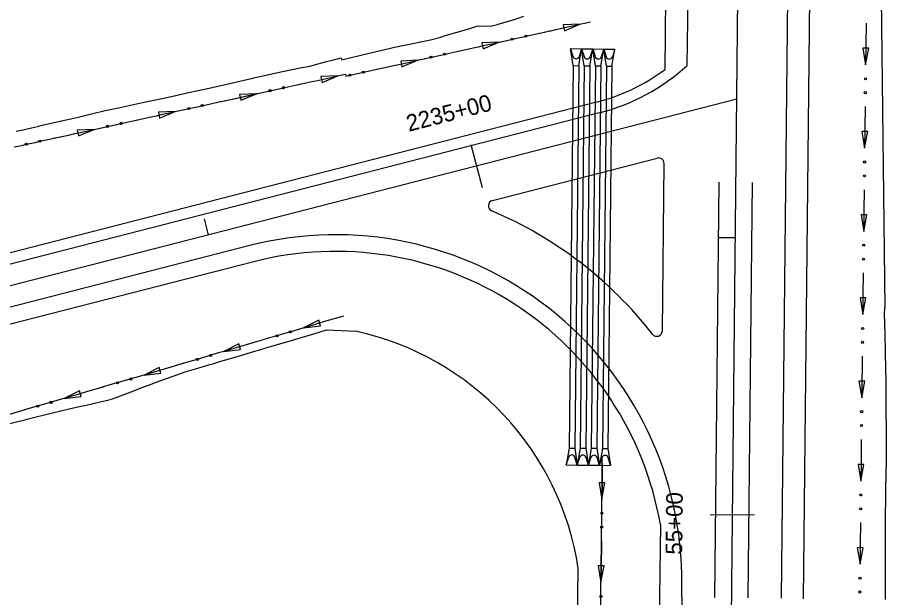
# Model space of a CAD drawing. Extents: x 1611108 to 1749517, y 619561 to 797725.
# Drawn here: x 1728056 to 1728369.9, y 771726.9 to 771936.2 of the extents above; entities that cross this region are included whole.
import ezdxf

# ---------------------------------------------------------------- set-up
doc = ezdxf.new("R2010")
doc.units = 0
for name, color, linetype in [('R_Ditch', 7, 'Continuous'), ('R_Drainage', 7, 'Continuous'), ('R_Horz Alg', 7, 'Continuous'), ('R_Horz Alg Stationing', 7, 'Continuous'), ('R_Horz Alg Stationing_Side Road', 7, 'Continuous'), ('R_Proposed Const Limits', 7, 'Continuous'), ('R_Proposed Road', 7, 'Continuous'), ('R_Striping', 7, 'Continuous')]:
    doc.layers.add(name, color=color, linetype=linetype)

msp = doc.modelspace()

# ---------------------------------------------------------------- linework, layer by layer
at = {"layer": 'R_Ditch'}
for p, q in [((1728259.2, 771933.77), (1728253.11, 771933.51)), ((1728253.11, 771933.51), (1728253.57, 771931.44)), ((1728253.57, 771931.44), (1728259.2, 771933.77)), ((1728229.87, 771927.27), (1728223.78, 771927)), ((1728223.78, 771927), (1728224.24, 771924.93)), ((1728224.24, 771924.93), (1728229.87, 771927.27)), ((1728255.82, 771924.95), (1728259.82, 771924.91)), ((1728256.76, 771918.82), (1728255.82, 771924.95)), ((1728255.82, 771924.95), (1728256.68, 771922.14)), ((1728258.76, 771918.8), (1728259.82, 771924.91)), ((1728259.82, 771924.91), (1728258.9, 771922.12)), ((1728259.82, 771924.91), (1728263.82, 771924.87)), ((1728260.76, 771918.78), (1728259.82, 771924.91)), ((1728259.82, 771924.91), (1728260.68, 771922.1)), ((1728262.76, 771918.76), (1728263.82, 771924.87)), ((1728263.82, 771924.87), (1728262.9, 771922.07)), ((1728263.82, 771924.87), (1728267.82, 771924.82)), ((1728264.76, 771918.74), (1728263.82, 771924.87)), ((1728263.82, 771924.87), (1728264.68, 771922.06)), ((1728266.76, 771918.71), (1728267.82, 771924.82)), ((1728267.82, 771924.82), (1728266.9, 771922.03)), ((1728267.82, 771924.82), (1728271.82, 771924.78)), ((1728268.76, 771918.69), (1728267.82, 771924.82)), ((1728267.82, 771924.82), (1728268.68, 771922.01)), ((1728270.76, 771918.67), (1728271.82, 771924.78)), ((1728271.82, 771924.78), (1728270.9, 771921.99)), ((1728363.49, 771925.08), (1728361.38, 771925.1)), ((1728361.38, 771925.1), (1728362.36, 771919.09)), ((1728362.36, 771919.09), (1728363.49, 771925.08)), ((1728200.55, 771920.76), (1728194.46, 771920.49)), ((1728194.46, 771920.49), (1728194.92, 771918.43)), ((1728194.92, 771918.43), (1728200.55, 771920.76)), ((1728256.76, 771918.82), (1728258.76, 771918.8)), ((1728260.76, 771918.78), (1728262.76, 771918.76)), ((1728264.76, 771918.74), (1728266.76, 771918.71)), ((1728268.76, 771918.69), (1728270.76, 771918.67)), ((1728171.73, 771915.11), (1728165.65, 771914.86)), ((1728165.65, 771914.86), (1728166.1, 771912.79)), ((1728166.1, 771912.79), (1728171.73, 771915.11)), ((1728142.39, 771908.68), (1728136.31, 771908.43)), ((1728136.31, 771908.43), (1728136.76, 771906.36)), ((1728136.76, 771906.36), (1728142.39, 771908.68)), ((1728113.05, 771902.24), (1728106.97, 771901.99)), ((1728106.97, 771901.99), (1728107.42, 771899.92)), ((1728107.42, 771899.92), (1728113.05, 771902.24)), ((1728083.71, 771895.81), (1728077.63, 771895.55)), ((1728077.63, 771895.55), (1728078.08, 771893.49)), ((1728078.08, 771893.49), (1728083.71, 771895.81)), ((1728363.13, 771895.04), (1728361.02, 771895.06)), ((1728361.02, 771895.06), (1728362.01, 771889.05)), ((1728362.01, 771889.05), (1728363.13, 771895.04)), ((1728362.82, 771865.01), (1728360.71, 771865.03)), ((1728360.71, 771865.03), (1728361.7, 771859.02)), ((1728361.7, 771859.02), (1728362.82, 771865.01)), ((1728362.46, 771834.97), (1728360.34, 771835)), ((1728360.34, 771835), (1728361.32, 771828.98)), ((1728361.32, 771828.98), (1728362.46, 771834.97)), ((1728164.88, 771826.92), (1728159.42, 771824.21)), ((1728165.48, 771824.89), (1728164.88, 771826.92)), ((1728159.42, 771824.21), (1728165.48, 771824.89)), ((1728136.07, 771818.41), (1728130.62, 771815.69)), ((1728136.67, 771816.38), (1728136.07, 771818.41)), ((1728130.62, 771815.69), (1728136.67, 771816.38)), ((1728107.26, 771809.9), (1728101.81, 771807.18)), ((1728101.81, 771807.18), (1728107.86, 771807.87)), ((1728107.86, 771807.87), (1728107.26, 771809.9)), ((1728362.07, 771804.94), (1728359.96, 771804.96)), ((1728359.96, 771804.96), (1728360.95, 771798.95)), ((1728360.95, 771798.95), (1728362.07, 771804.94)), ((1728078.44, 771801.46), (1728072.98, 771798.76)), ((1728079.03, 771799.43), (1728078.44, 771801.46)), ((1728072.98, 771798.76), (1728079.03, 771799.43)), ((1728255.31, 771780.83), (1728254.25, 771774.72)), ((1728255.31, 771780.83), (1728257.31, 771780.81)), ((1728257.31, 771780.81), (1728258.25, 771774.68)), ((1728259.31, 771780.78), (1728258.25, 771774.68)), ((1728259.31, 771780.78), (1728261.31, 771780.76)), ((1728261.31, 771780.76), (1728262.25, 771774.63)), ((1728263.31, 771780.74), (1728262.25, 771774.63)), ((1728263.31, 771780.74), (1728265.31, 771780.72)), ((1728265.31, 771780.72), (1728266.25, 771774.59)), ((1728267.31, 771780.7), (1728266.25, 771774.59)), ((1728267.31, 771780.7), (1728269.31, 771780.68)), ((1728269.31, 771780.68), (1728270.25, 771774.55)), ((1728254.25, 771774.72), (1728255.17, 771777.51)), ((1728258.25, 771774.68), (1728257.39, 771777.48)), ((1728258.25, 771774.68), (1728259.17, 771777.47)), ((1728262.25, 771774.63), (1728261.39, 771777.44)), ((1728262.25, 771774.63), (1728263.17, 771777.42)), ((1728266.25, 771774.59), (1728265.39, 771777.4)), ((1728266.25, 771774.59), (1728267.17, 771777.38)), ((1728270.25, 771774.55), (1728269.39, 771777.36)), ((1728254.25, 771774.72), (1728258.25, 771774.68)), ((1728258.25, 771774.68), (1728262.25, 771774.63)), ((1728262.25, 771774.63), (1728266.25, 771774.59)), ((1728266.25, 771774.59), (1728270.25, 771774.55)), ((1728361.77, 771774.9), (1728359.65, 771774.92)), ((1728359.65, 771774.92), (1728360.65, 771768.91)), ((1728360.65, 771768.91), (1728361.77, 771774.9)), ((1728268.24, 771768.3), (1728266.13, 771768.32)), ((1728266.13, 771768.32), (1728267.12, 771762.31)), ((1728267.12, 771762.31), (1728268.24, 771768.3)), ((1728361.46, 771744.86), (1728359.35, 771744.88)), ((1728359.35, 771744.88), (1728360.35, 771738.87)), ((1728360.35, 771738.87), (1728361.46, 771744.86)), ((1728267.93, 771738.26), (1728265.81, 771738.29)), ((1728265.81, 771738.29), (1728266.8, 771732.28)), ((1728266.8, 771732.28), (1728267.93, 771738.26))]:
    msp.add_line(p, q, dxfattribs=at)
for points in [[(1728054.89, 771889.49), (1728056.9, 771889.92), (1728059.37, 771890.47), (1728062.43, 771891.14), (1728064.67, 771891.63), (1728066.38, 771892), (1728074.44, 771893.77), (1728076.75, 771894.28), (1728079.93, 771894.98), (1728080.87, 771895.18), (1728084.22, 771895.92), (1728089.17, 771897), (1728093.99, 771898.06), (1728098.28, 771899), (1728102.68, 771899.97), (1728103.76, 771900.2), (1728106.73, 771900.85), (1728108.57, 771901.26), (1728113.54, 771902.35), (1728119.27, 771903.61), (1728122.7, 771904.36), (1728123.31, 771904.49), (1728126.74, 771905.24), (1728133.09, 771906.64), (1728142.54, 771908.71), (1728142.86, 771908.78), (1728143.33, 771908.88), (1728145.64, 771909.39), (1728152.63, 771910.92), (1728160.17, 771912.58), (1728160.18, 771912.58), (1728162.41, 771913.07), (1728163.85, 771913.38), (1728169.19, 771914.56), (1728172.18, 771915.21), (1728174.49, 771915.72), (1728174.68, 771915.02), (1728176.19, 771915.36), (1728182.13, 771916.68), (1728188.7, 771918.13), (1728191.9, 771918.84), (1728193.83, 771919.27), (1728199.79, 771920.59), (1728201.67, 771921.01), (1728203.05, 771921.32), (1728203.3, 771921.37), (1728206.79, 771922.15), (1728210.54, 771922.98), (1728211.43, 771923.18), (1728221.2, 771925.34), (1728223.04, 771925.75), (1728223.43, 771925.84), (1728224.28, 771926.03), (1728228.59, 771926.98), (1728230.97, 771927.51), (1728231.21, 771927.56), (1728235.89, 771928.6), (1728236.38, 771928.71), (1728238.66, 771929.22), (1728240.74, 771929.68), (1728244.75, 771930.57), (1728246.38, 771930.93), (1728248.26, 771931.35), (1728248.68, 771931.44), (1728250.51, 771931.85), (1728252.14, 771932.21), (1728253.68, 771932.55), (1728257.02, 771933.29), (1728258.05, 771933.52), (1728259, 771933.73), (1728260.27, 771934.01), (1728261.41, 771934.26), (1728262.96, 771934.61)], [(1728244.55, 771930.52), (1728244.75, 771930.57), (1728246.38, 771930.93), (1728248.26, 771931.35), (1728248.68, 771931.44), (1728250.51, 771931.85), (1728252.14, 771932.21), (1728253.68, 771932.55), (1728257.02, 771933.29), (1728258.05, 771933.52), (1728259, 771933.73), (1728259.2, 771933.77)], [(1728362.55, 771934.09), (1728362.45, 771926.29), (1728362.36, 771919.09)], [(1728362.55, 771934.13), (1728362.55, 771934.09)], [(1728244.51, 771930.52), (1728244.55, 771930.52)], [(1728215.23, 771924.02), (1728221.2, 771925.34), (1728223.04, 771925.75), (1728223.43, 771925.84), (1728224.28, 771926.03), (1728228.59, 771926.98), (1728229.87, 771927.27)], [(1728215.19, 771924.01), (1728215.23, 771924.02)], [(1728185.9, 771917.51), (1728188.7, 771918.13), (1728191.9, 771918.84), (1728193.83, 771919.27), (1728199.79, 771920.59), (1728200.55, 771920.76)], [(1728185.86, 771917.5), (1728185.9, 771917.51)], [(1728157.08, 771911.9), (1728160.17, 771912.58), (1728160.18, 771912.58), (1728162.41, 771913.07), (1728163.85, 771913.38), (1728169.19, 771914.56), (1728171.73, 771915.11)], [(1728157.05, 771911.89), (1728157.08, 771911.9)], [(1728127.74, 771905.46), (1728133.09, 771906.64), (1728142.39, 771908.68)], [(1728127.7, 771905.46), (1728127.74, 771905.46)], [(1728098.4, 771899.03), (1728102.68, 771899.97), (1728103.76, 771900.2), (1728106.73, 771900.85), (1728108.57, 771901.26), (1728113.05, 771902.24)], [(1728362.17, 771904.05), (1728362.09, 771896.29), (1728362.01, 771889.05)], [(1728362.17, 771904.09), (1728362.17, 771904.05)], [(1728098.36, 771899.02), (1728098.4, 771899.03)], [(1728069.06, 771892.59), (1728074.44, 771893.77), (1728076.75, 771894.28), (1728079.93, 771894.98), (1728080.87, 771895.18), (1728083.71, 771895.81)], [(1728069.02, 771892.58), (1728069.06, 771892.59)], [(1728361.86, 771874.02), (1728361.78, 771866.37), (1728361.78, 771866.3), (1728361.7, 771859.02)], [(1728361.86, 771874.05), (1728361.86, 771874.02)], [(1728361.52, 771843.98), (1728361.52, 771843.87), (1728361.42, 771836.3), (1728361.32, 771828.98)], [(1728361.52, 771844.02), (1728361.52, 771843.98)], [(1728173.81, 771828.46), (1728166.94, 771826.43), (1728164.67, 771825.76), (1728164.21, 771825.62), (1728163.9, 771825.53), (1728154.62, 771822.78), (1728148.38, 771820.94), (1728145.02, 771819.95), (1728144.41, 771819.77), (1728141.05, 771818.78), (1728135.42, 771817.11), (1728130.54, 771815.67), (1728128.73, 771815.14), (1728125.83, 771814.28), (1728124.76, 771813.96), (1728120.44, 771812.69), (1728116.23, 771811.44), (1728111.5, 771810.04), (1728106.63, 771808.61), (1728103.34, 771807.63), (1728102.42, 771807.36), (1728099.3, 771806.44), (1728097.04, 771805.78), (1728089.11, 771803.47), (1728087.43, 771802.98), (1728085.23, 771802.34), (1728082.22, 771801.46), (1728079.79, 771800.75), (1728077.83, 771800.18), (1728073.69, 771798.97), (1728072.32, 771798.57), (1728068.22, 771797.38), (1728058.61, 771794.58), (1728058.33, 771794.49), (1728049.01, 771791.77)], [(1728173.81, 771828.46), (1728166.94, 771826.43), (1728164.67, 771825.76), (1728164.21, 771825.62), (1728163.9, 771825.53), (1728159.42, 771824.21)], [(1728145, 771819.94), (1728144.41, 771819.77), (1728141.05, 771818.78), (1728135.42, 771817.11), (1728130.62, 771815.69)], [(1728145.04, 771819.95), (1728145.02, 771819.95), (1728145, 771819.94)], [(1728361.13, 771813.95), (1728361.06, 771808.57), (1728361.03, 771806.3), (1728361, 771803.69), (1728360.99, 771802.07), (1728360.97, 771800.92), (1728360.97, 771800.31), (1728360.95, 771798.95)], [(1728361.13, 771813.98), (1728361.13, 771813.95)], [(1728116.19, 771811.43), (1728111.5, 771810.04), (1728106.63, 771808.61), (1728103.34, 771807.63), (1728102.42, 771807.36), (1728101.81, 771807.18)], [(1728116.23, 771811.44), (1728116.23, 771811.44), (1728116.2, 771811.43)], [(1728087.38, 771802.96), (1728085.23, 771802.34), (1728082.22, 771801.46), (1728079.79, 771800.75), (1728077.83, 771800.18), (1728073.69, 771798.97), (1728072.98, 771798.76)], [(1728087.41, 771802.97), (1728087.38, 771802.96)], [(1728058.54, 771794.55), (1728058.33, 771794.49), (1728049.01, 771791.77), (1728044.14, 771790.35)], [(1728058.58, 771794.56), (1728058.54, 771794.55)], [(1728360.8, 771783.91), (1728360.72, 771776.3), (1728360.65, 771768.91)], [(1728360.8, 771783.95), (1728360.8, 771783.91)], [(1728266.79, 771721.06), (1728266.75, 771727.28), (1728266.86, 771737.28), (1728266.96, 771747.28), (1728267.07, 771757.28), (1728267.14, 771763.76), (1728267.17, 771767.28), (1728267.28, 771777.28), (1728267.28, 771777.31)], [(1728267.26, 771775.31), (1728267.17, 771767.28), (1728267.14, 771763.76), (1728267.12, 771762.31)], [(1728360.5, 771753.87), (1728360.42, 771746.3), (1728360.35, 771738.87)], [(1728360.5, 771753.91), (1728360.5, 771753.87)], [(1728266.96, 771747.27), (1728266.86, 771737.28), (1728266.8, 771732.28)], [(1728266.96, 771747.31), (1728266.96, 771747.28), (1728266.96, 771747.27)]]:
    msp.add_lwpolyline(points, dxfattribs=at)
for centre in [(1728239.64, 771929.47), (1728234.75, 771928.39), (1728210.32, 771922.97), (1728205.43, 771921.88), (1728176.1, 771915.37), (1728180.99, 771916.46), (1728362.33, 771914.08), (1728152.17, 771910.86), (1728147.28, 771909.79), (1728362.26, 771909.07), (1728122.83, 771904.42), (1728117.93, 771903.35), (1728093.49, 771897.99), (1728088.59, 771896.91), (1728064.15, 771891.55), (1728059.25, 771890.48), (1728362, 771884.05), (1728361.95, 771879.04), (1728361.68, 771854.01), (1728361.62, 771849), (1728154.63, 771822.75), (1728361.29, 771823.98), (1728149.83, 771821.33), (1728361.23, 771818.97), (1728125.83, 771814.24), (1728121.02, 771812.82), (1728092.21, 771804.33), (1728097.02, 771805.74), (1728068.18, 771797.33), (1728063.37, 771795.92), (1728360.94, 771793.94), (1728360.89, 771788.93), (1728360.63, 771763.9), (1728267.11, 771757.31), (1728360.58, 771758.89), (1728267.05, 771752.3), (1728360.33, 771733.87), (1728360.28, 771728.86), (1728266.79, 771727.27)]:
    msp.add_circle(centre, 0.375, dxfattribs=at)
for centre, start, end in [((1728257.8, 771922.48), 196.9299, 341.8701), ((1728261.8, 771922.43), 196.9299, 341.8701), ((1728265.8, 771922.39), 196.9299, 341.8701), ((1728269.8, 771922.35), 196.9299, 341.8701), ((1728256.27, 771777.15), 16.9299, 161.8701), ((1728260.27, 771777.11), 16.9299, 161.8701), ((1728264.27, 771777.07), 16.9299, 161.8701), ((1728268.27, 771777.02), 16.9299, 161.8701)]:
    msp.add_arc(centre, 1.17, start, end, dxfattribs=at)
at = {"layer": 'R_Drainage'}
for p, q in [((1728256.76, 771918.82), (1728255.31, 771780.83)), ((1728258.76, 771918.8), (1728257.31, 771780.81)), ((1728260.76, 771918.78), (1728259.31, 771780.78)), ((1728262.76, 771918.76), (1728261.31, 771780.76)), ((1728264.76, 771918.74), (1728263.31, 771780.74)), ((1728266.76, 771918.71), (1728265.31, 771780.72)), ((1728268.76, 771918.69), (1728267.31, 771780.7)), ((1728270.76, 771918.67), (1728269.31, 771780.68))]:
    msp.add_line(p, q, dxfattribs=at)
at = {"layer": 'R_Horz Alg'}
for p, q in [((1728306.95, 771056.83), (1728332.15, 773463.77)), ((1728315.85, 771906.78), (1728003.77, 771826.65))]:
    msp.add_line(p, q, dxfattribs=at)
at = {"layer": 'R_Horz Alg Stationing'}
for points in [[(1728219.85, 771890.39), (1728223.83, 771874.89)], [(1728123.49, 771863.58), (1728124.98, 771857.77)]]:
    msp.add_lwpolyline(points, dxfattribs=at)
at = {"layer": 'R_Horz Alg Stationing_Side Road'}
for points in [[(1728309.32, 771856.84), (1728315.32, 771856.78)], [(1728306.28, 771756.87), (1728322.28, 771756.7)]]:
    msp.add_lwpolyline(points, dxfattribs=at)
at = {"layer": 'R_Proposed Const Limits'}
msp.add_line((1728367.49, 771984.13), (1728369.29, 771831.53), dxfattribs=at)
for points in [[(1728055.56, 771895.13), (1728058.02, 771895.7), (1728061.08, 771896.4), (1728063.31, 771896.91), (1728065.02, 771897.3), (1728073.07, 771899.13), (1728075.37, 771899.66), (1728078.54, 771900.38), (1728079.48, 771900.59), (1728082.81, 771901.39), (1728087.73, 771902.61), (1728092.57, 771903.6), (1728096.85, 771904.54), (1728101.26, 771905.5), (1728102.34, 771905.73), (1728105.31, 771906.38), (1728107.15, 771906.78), (1728112.12, 771907.85), (1728117.86, 771909.1), (1728121.29, 771909.84), (1728121.9, 771909.98), (1728125.33, 771910.73), (1728131.67, 771912.14), (1728141.1, 771914.35), (1728141.41, 771914.42), (1728141.88, 771914.53), (1728144.18, 771915.07), (1728151.18, 771916.57), (1728158.75, 771918.1), (1728158.76, 771918.11), (1728161, 771918.56), (1728162.44, 771918.89), (1728167.72, 771920.28), (1728170.68, 771921.06), (1728172.97, 771921.62), (1728173.16, 771920.93), (1728174.66, 771921.29), (1728180.58, 771922.73), (1728187.12, 771924.29), (1728190.31, 771925.03), (1728192.24, 771925.48), (1728198.22, 771926.69), (1728200.11, 771927.09), (1728201.5, 771927.38), (1728201.75, 771927.43), (1728205.24, 771928.16), (1728208.96, 771929.14), (1728209.83, 771929.41), (1728219.42, 771932.27), (1728221.23, 771932.8), (1728221.61, 771932.91), (1728222.45, 771933.15), (1728227.03, 771933.09), (1728229.38, 771933.7), (1728229.62, 771933.74), (1728234.23, 771935.07), (1728234.7, 771935.24), (1728236.91, 771936.01), (1728238.93, 771936.71)], [(1728369.55, 771726.21), (1728369.51, 771736.21), (1728369.55, 771746.21), (1728369.57, 771756.21), (1728369.65, 771762.69), (1728369.7, 771766.21), (1728369.95, 771776.2), (1728369.89, 771786.21), (1728369.82, 771796.21), (1728369.81, 771800.22), (1728369.81, 771800.82), (1728369.8, 771801.98), (1728369.8, 771803.6), (1728369.82, 771806.21), (1728369.66, 771808.48), (1728369.49, 771816.21), (1728369.28, 771826.21), (1728369.22, 771828.85), (1728369.29, 771831.53)], [(1728049.76, 771788.84), (1728059.19, 771791.12), (1728059.48, 771791.19), (1728069.18, 771793.62), (1728073.34, 771794.6), (1728074.73, 771794.92), (1728078.93, 771795.89), (1728080.92, 771796.35), (1728083.38, 771796.93), (1728086.44, 771797.63), (1728088.67, 771798.15), (1728090.37, 771798.55), (1728098.15, 771801.42), (1728100.33, 771802.43), (1728103.39, 771803.57), (1728104.3, 771803.9), (1728107.54, 771805.07), (1728112.33, 771806.79), (1728117.01, 771808.4), (1728121.22, 771809.66), (1728125.53, 771810.95), (1728126.6, 771811.27), (1728129.5, 771812.14), (1728131.31, 771812.69), (1728136.21, 771814.06), (1728141.83, 771815.76), (1728145.18, 771816.78), (1728145.79, 771816.95), (1728149.16, 771817.93), (1728155.39, 771819.75), (1728164.67, 771822.53), (1728164.98, 771822.62), (1728165.44, 771822.76), (1728167.71, 771823.44), (1728178.26, 771822.97)], [(1728258.48, 771721.14), (1728258.45, 771727.37), (1728258.59, 771737.37)]]:
    msp.add_lwpolyline(points, dxfattribs=at)
msp.add_arc((1728156.36, 771721.93), 103.38, 8.5861, 77.7716, dxfattribs=at)
at = {"layer": 'R_Proposed Road'}
for p, q in [((1728331.96, 771726.6), (1728348.3, 773286.51)), ((1728339.96, 771726.37), (1728356.3, 773286.58)), ((1728289.96, 771917.47), (1728301.76, 773044.77)), ((1728297.97, 771918.9), (1728309.72, 773040.48)), ((1728265.21, 771905.65), (1728000.91, 771837.79)), ((1728266.2, 771901.78), (1728001.91, 771833.92)), ((1728227.62, 771870.19), (1728287.11, 771885.46)), ((1728288.97, 771823.13), (1728289.6, 771883.5)), ((1728139.93, 771853.87), (1728005.64, 771819.39)), ((1728141.42, 771848.06), (1728007.13, 771813.58)), ((1728288.24, 771753.29), (1728287.96, 771727.06)), ((1728295.96, 771726.98), (1728296.01, 771731.49)), ((1728287.96, 771726.92), (1728290.51, 771397.02)), ((1728295.96, 771726.98), (1728298.51, 771396.93))]:
    msp.add_line(p, q, dxfattribs=at)
for centre, radius, start, end in [((1728247.55, 771974.42), 71, 284.4, 306.6745), ((1728247.55, 771974.42), 75, 284.4, 312.2436), ((1728287.6, 771883.52), 2, 359.4, 104.4), ((1728228.12, 771868.25), 2, 104.4, 247.1421), ((1728171.02, 771732.79), 145, 37.9272, 67.1421), ((1728171.02, 771732.79), 125, 359.4, 104.4), ((1728171.02, 771732.79), 119, 9.9194, 104.4), ((1728286.97, 771823.15), 2, 217.9272, 359.4)]:
    msp.add_arc(centre, radius, start, end, dxfattribs=at)
at = {"layer": 'R_Striping'}
for p, q in [((1728307.96, 771726.85), (1728309.53, 771876.77)), ((1728319.96, 771726.73), (1728321.53, 771876.64))]:
    msp.add_line(p, q, dxfattribs=at)

# ---------------------------------------------------------------- texts
at = {"layer": 'R_Horz Alg Stationing'}
msp.add_text('2235+00', height=6, rotation=14.4, dxfattribs=at).set_placement((1728197.37, 771894.94))
at = {"layer": 'R_Horz Alg Stationing_Side Road'}
msp.add_text('55+00', height=6, rotation=89.4, dxfattribs=at).set_placement((1728296.12, 771742.33))

doc.saveas('drawing.dxf')
